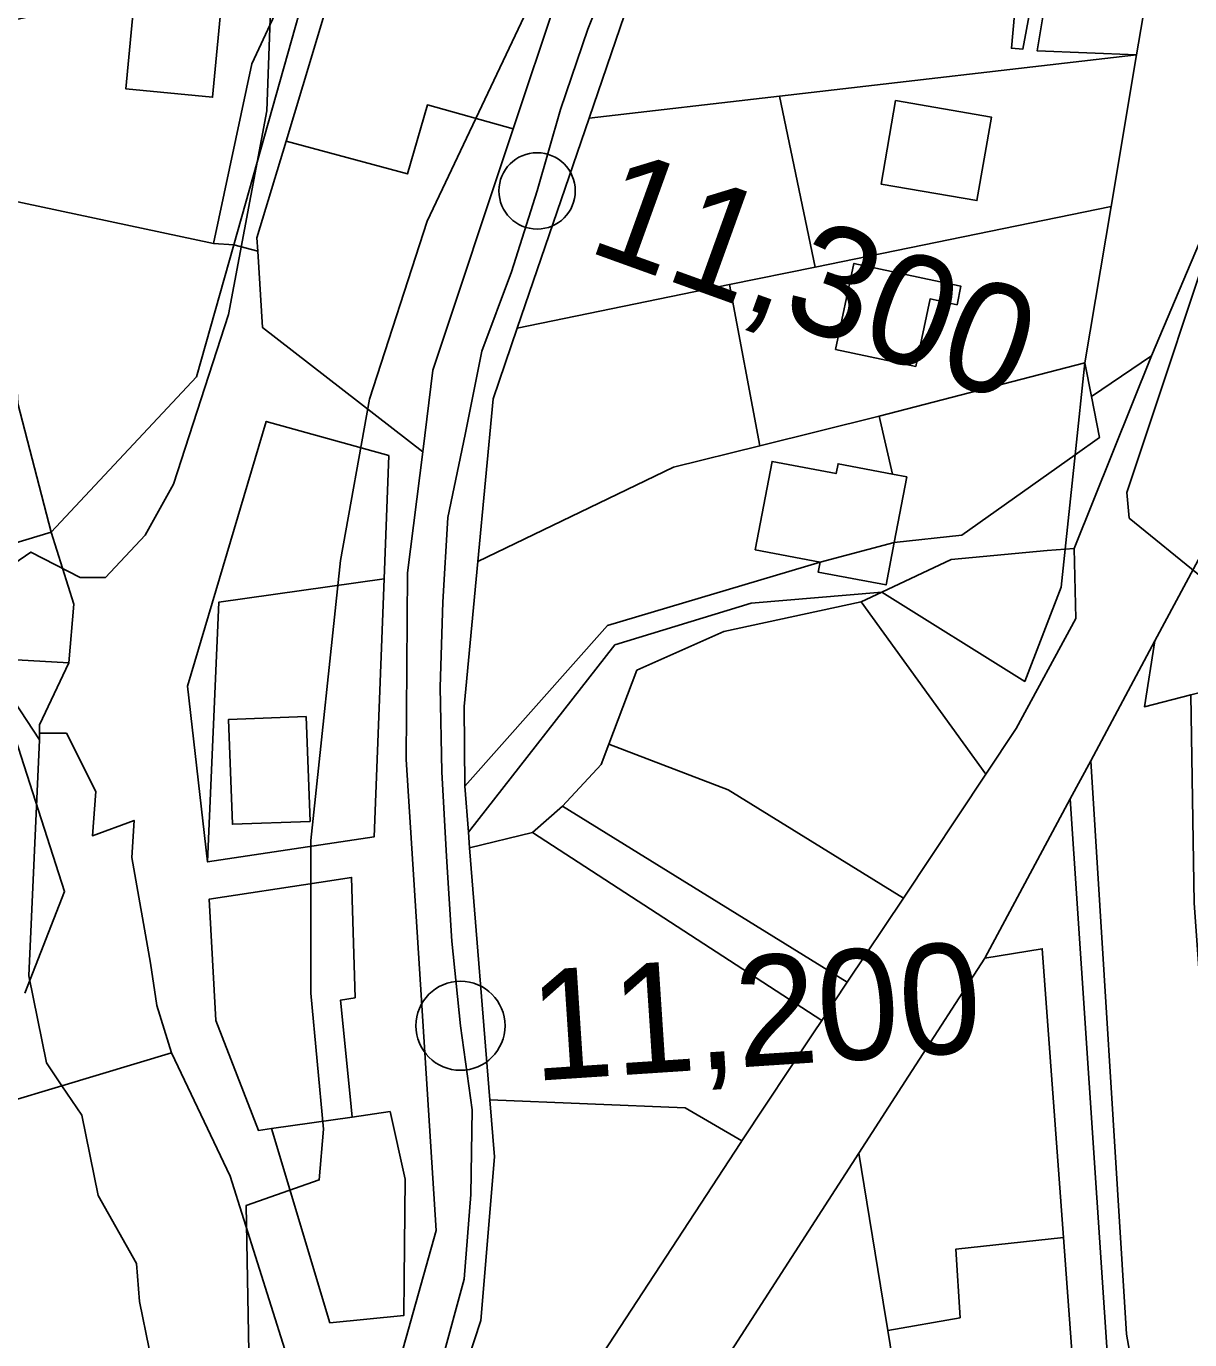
# Model space of a CAD drawing. Extents: x -510989 to -501240, y -1184665 to -1176098.
# Drawn here: x -509563.3 to -509426.3, y -1179631.8 to -1179477 of the extents above; entities that cross this region are included whole.
import ezdxf

# ---------------------------------------------------------------- set-up
doc = ezdxf.new("R2010")
doc.units = 0
for name, color, linetype in [('NAVRH_rozvodnice', 7, 'Continuous'), ('orna_puda', 7, 'Continuous'), ('ostatni_plocha_x_jina_plocha', 7, 'Continuous'), ('ostatni_plocha_x_neplodna_puda', 7, 'Continuous'), ('ostatni_plocha_x_ostatni_komunikace', 7, 'Continuous'), ('ostatni_plocha_x_silnice', 7, 'Continuous'), ('trasovani_toku', 7, 'Continuous'), ('trvaly_travni_porost', 7, 'Continuous'), ('vodni_plocha_x_vodni_tok_v_koryte_umelem', 7, 'Continuous'), ('vrstevnice_01', 7, 'Continuous'), ('vrstevnice_02', 7, 'Continuous'), ('zahrada', 7, 'Continuous'), ('zastavena_plocha_a_nadvori', 7, 'Continuous')]:
    doc.layers.add(name, color=color, linetype=linetype)

msp = doc.modelspace()

# ---------------------------------------------------------------- linework, layer by layer
at = {"layer": 'NAVRH_rozvodnice'}
msp.add_arc((-509229.64, -1179301.75), 244.6, 204.0197, 246.4643, dxfattribs=at)
at = {"layer": 'orna_puda'}
for points in [[(-509591.02, -1179507.59), (-509565.49, -1179499.64), (-509564.32, -1179521.49), (-509560.38, -1179536.66), (-509575.36, -1179541.18), (-509582.47, -1179533.78)], [(-509560.38, -1179536.66), (-509557.74, -1179545.16), (-509558.3, -1179552.05), (-509564.49, -1179551.71), (-509575.36, -1179541.18)], [(-509593.87, -1179546.25), (-509580.5, -1179542.59), (-509567.12, -1179553.04), (-509561.77, -1179561.13), (-509563.04, -1179588.93), (-509560.96, -1179599.22), (-509559.14, -1179601.9), (-509579.56, -1179608.03)], [(-509561.77, -1179560.33), (-509558.6, -1179560.33), (-509555.13, -1179567.21), (-509555.53, -1179572.44), (-509550.63, -1179570.63), (-509550.91, -1179575.01), (-509548.7, -1179587.47), (-509547.94, -1179592.46), (-509546.23, -1179598.02), (-509559.14, -1179601.9), (-509560.96, -1179599.22), (-509563.04, -1179588.93), (-509561.77, -1179561.13)], [(-509559.14, -1179601.9), (-509546.23, -1179598.02), (-509539.31, -1179612.57), (-509532.87, -1179633), (-509534.88, -1179636.13), (-509537.31, -1179638.05), (-509539.84, -1179638.96), (-509541.29, -1179634.93), (-509548.34, -1179635.59), (-509548.87, -1179632.92), (-509549.98, -1179627.33), (-509550.33, -1179622.85), (-509554.87, -1179614.83), (-509556.78, -1179605.36)], [(-509559.14, -1179601.9), (-509556.78, -1179605.36), (-509554.87, -1179614.83), (-509550.33, -1179622.85), (-509549.98, -1179627.33), (-509548.87, -1179632.92), (-509552.15, -1179633.05), (-509570.24, -1179638.57), (-509572.45, -1179639.24), (-509579.56, -1179608.03)]]:
    msp.add_lwpolyline(points, close=True, dxfattribs=at)
at = {"layer": 'ostatni_plocha_x_jina_plocha'}
for points in [[(-509437.38, -1179424.25), (-509428.83, -1179435.22), (-509429.98, -1179445.62), (-509420.63, -1179445.73), (-509416.51, -1179456.29), (-509415.8, -1179463.89), (-509415.64, -1179473.65), (-509422.82, -1179497.12), (-509430.76, -1179515.89), (-509437.85, -1179520.68), (-509438.62, -1179516.72), (-509435.52, -1179498.27), (-509432.52, -1179480.42), (-509430.81, -1179470.28), (-509431.67, -1179459.91), (-509432.55, -1179449.16), (-509436.1, -1179430.85)], [(-509462.87, -1179522.98), (-509438.62, -1179516.72), (-509439.76, -1179527.53), (-509453.12, -1179537.01), (-509461.09, -1179537.89), (-509459.61, -1179530.14), (-509461.29, -1179529.82)], [(-509443.07, -1179538.81), (-509440.93, -1179538.66), (-509441.4, -1179543.13), (-509445.7, -1179554.25), (-509462.52, -1179543.72), (-509454.35, -1179539.9)], [(-509540.65, -1179544.91), (-509521.18, -1179542.17), (-509522.33, -1179572.55), (-509541.97, -1179575.52)], [(-509530.35, -1179558.39), (-509539.5, -1179558.73), (-509539.04, -1179571.08), (-509529.9, -1179570.75)], [(-509528.88, -1179577.94), (-509525, -1179577.34), (-509524.6, -1179591.54), (-509526.32, -1179591.82), (-509525.19, -1179603.16), (-509524.95, -1179605.6), (-509534.44, -1179606.96), (-509535.96, -1179607.18), (-509540.98, -1179594.2), (-509541.79, -1179579.93)]]:
    msp.add_lwpolyline(points, close=True, dxfattribs=at)
at = {"layer": 'ostatni_plocha_x_neplodna_puda'}
for points in [[(-509520.63, -1179527.61), (-509521.18, -1179542.17), (-509540.65, -1179544.91), (-509541.97, -1179575.52), (-509544.33, -1179554.81), (-509541.42, -1179545.02), (-509535.06, -1179523.6)], [(-509431.6, -1179557.23), (-509426.15, -1179555.85), (-509425.73, -1179580.37), (-509422.43, -1179626.45), (-509424.86, -1179626.87), (-509423.03, -1179633.15), (-509416.44, -1179664.15), (-509412.44, -1179695.54), (-509408.18, -1179715.63), (-509408.79, -1179715.79), (-509409.25, -1179715.13), (-509422.11, -1179696.76), (-509433.73, -1179631.19), (-509437.92, -1179563.59), (-509430.36, -1179549.48)]]:
    msp.add_lwpolyline(points, close=True, dxfattribs=at)
at = {"layer": 'ostatni_plocha_x_ostatni_komunikace'}
for points in [[(-509528.16, -1179475.4), (-509529.78, -1179480.8), (-509532.72, -1179490.57), (-509536.16, -1179501.99), (-509536.06, -1179503.56), (-509538.89, -1179502.8), (-509528.92, -1179467.41)], [(-509532.87, -1179633), (-509539.31, -1179612.57), (-509546.23, -1179598.02), (-509547.94, -1179592.46), (-509548.7, -1179587.47), (-509550.91, -1179575.01), (-509550.63, -1179570.63), (-509555.53, -1179572.44), (-509555.13, -1179567.21), (-509558.6, -1179560.33), (-509561.77, -1179560.33), (-509561.77, -1179559.36), (-509558.3, -1179552.05), (-509557.74, -1179545.16), (-509560.38, -1179536.66), (-509543.27, -1179518.36), (-509538.89, -1179502.8), (-509536.06, -1179503.56), (-509535.5, -1179512.55), (-509516.62, -1179527.18), (-509518.41, -1179541.46), (-509518.59, -1179563.46), (-509515.06, -1179618.97), (-509523.09, -1179647.66)], [(-509564.49, -1179551.71), (-509558.3, -1179552.05), (-509561.77, -1179559.36), (-509561.77, -1179560.33), (-509561.77, -1179561.13), (-509567.12, -1179553.04)], [(-509425.07, -1179704.85), (-509428.6, -1179689.77), (-509428.63, -1179689.61), (-509433.84, -1179664.74), (-509434.99, -1179659.28), (-509436.08, -1179654.04), (-509440, -1179635.31), (-509441.14, -1179619.79), (-509443.63, -1179585.76), (-509450.4, -1179586.86), (-509440.34, -1179568.1), (-509435.87, -1179635.07), (-509424.7, -1179698.52)]]:
    msp.add_lwpolyline(points, dxfattribs=at)
for points in [[(-509430.76, -1179515.89), (-509439.86, -1179538.59), (-509440.93, -1179538.66), (-509439.76, -1179527.53), (-509436.9, -1179525.51), (-509437.85, -1179520.68)], [(-509438.62, -1179516.72), (-509437.85, -1179520.68), (-509436.9, -1179525.51), (-509439.76, -1179527.53)], [(-509520.63, -1179527.61), (-509535.06, -1179523.6), (-509541.42, -1179545.02), (-509544.33, -1179554.81), (-509541.97, -1179575.52), (-509522.33, -1179572.55), (-509521.18, -1179542.17)], [(-509439.76, -1179527.53), (-509440.93, -1179538.66), (-509443.07, -1179538.81), (-509454.35, -1179539.9), (-509462.52, -1179543.72), (-509477.94, -1179545.03), (-509493.99, -1179549.95), (-509511.24, -1179572.01), (-509511.68, -1179566.58), (-509494.84, -1179547.67), (-509469.82, -1179540.2), (-509470.04, -1179541.36), (-509462.04, -1179542.88), (-509461.09, -1179537.89), (-509453.12, -1179537.01)], [(-509440.93, -1179538.66), (-509439.86, -1179538.59), (-509439.67, -1179546.82), (-509446.71, -1179559.81), (-509450.27, -1179565.17), (-509464.99, -1179544.88), (-509462.52, -1179543.72), (-509445.7, -1179554.25), (-509441.4, -1179543.13)], [(-509464.99, -1179544.88), (-509481.16, -1179548.36), (-509491.4, -1179552.93), (-509494.68, -1179561.63), (-509495.59, -1179564.05), (-509500.16, -1179568.94), (-509503.71, -1179572.07), (-509511.1, -1179573.86), (-509511.24, -1179572.01), (-509493.99, -1179549.95), (-509477.94, -1179545.03), (-509462.52, -1179543.72)], [(-509437.92, -1179563.59), (-509433.73, -1179631.19), (-509422.11, -1179696.76), (-509409.25, -1179715.13), (-509409.73, -1179720.36), (-509413.12, -1179716.44), (-509424.7, -1179698.52), (-509435.87, -1179635.07), (-509440.34, -1179568.1)], [(-509528.88, -1179577.94), (-509541.79, -1179579.93), (-509540.98, -1179594.2), (-509535.96, -1179607.18), (-509534.44, -1179606.96), (-509527.56, -1179629.83), (-509518.84, -1179628.96), (-509518.8, -1179624.66), (-509518.7, -1179612.91), (-509520.47, -1179604.95), (-509524.95, -1179605.6), (-509525.19, -1179603.16), (-509526.32, -1179591.82), (-509524.6, -1179591.54), (-509525, -1179577.34)]]:
    msp.add_lwpolyline(points, close=True, dxfattribs=at)
at = {"layer": 'ostatni_plocha_x_silnice'}
for points in [[(-509515.75, -1179664.59), (-509479.16, -1179608.58), (-509479.04, -1179608.39), (-509470.58, -1179595.67), (-509469.61, -1179594.22), (-509466.61, -1179589.71), (-509460, -1179579.79), (-509450.27, -1179565.17), (-509446.71, -1179559.81), (-509439.67, -1179546.82), (-509439.86, -1179538.59), (-509430.76, -1179515.89), (-509422.82, -1179497.12)], [(-509424.39, -1179538.36), (-509430.36, -1179549.48), (-509437.92, -1179563.59), (-509440.34, -1179568.1), (-509450.4, -1179586.86), (-509459.38, -1179600.76), (-509465.23, -1179609.84), (-509485.81, -1179641.73)]]:
    msp.add_lwpolyline(points, dxfattribs=at)
at = {"layer": 'trasovani_toku'}
for p, q in [((-509497.18, -1179477.36), (-509493.42, -1179468.1)), ((-509500.41, -1179486.83), (-509497.18, -1179477.36)), ((-509503.15, -1179496.44), (-509500.41, -1179486.83)), ((-509506.16, -1179505.98), (-509503.15, -1179496.44)), ((-509509.68, -1179515.34), (-509506.16, -1179505.98)), ((-509511.63, -1179525.15), (-509509.68, -1179515.34)), ((-509513.67, -1179534.94), (-509511.63, -1179525.15)), ((-509514.27, -1179544.92), (-509513.67, -1179534.94)), ((-509514.58, -1179554.92), (-509514.27, -1179544.92)), ((-509514.36, -1179564.91), (-509514.58, -1179554.92)), ((-509513.84, -1179574.9), (-509514.36, -1179564.91)), ((-509513.18, -1179584.88), (-509513.84, -1179574.9)), ((-509512.18, -1179594.83), (-509513.18, -1179584.88)), ((-509510.8, -1179604.73), (-509512.18, -1179594.83)), ((-509510.97, -1179614.73), (-509510.8, -1179604.73)), ((-509511.76, -1179624.7), (-509510.97, -1179614.73)), ((-509514.36, -1179634.36), (-509511.76, -1179624.7))]:
    msp.add_line(p, q, dxfattribs=at)
for centre, radius in [((-509503.15, -1179496.44), 4.5), ((-509512.18, -1179594.83), 5.25)]:
    msp.add_circle(centre, radius, dxfattribs=at)
at = {"layer": 'trvaly_travni_porost'}
for points in [[(-509474.59, -1179485.28), (-509432.52, -1179480.42), (-509435.52, -1179498.27), (-509470.41, -1179505.43)], [(-509497.03, -1179487.87), (-509474.59, -1179485.28), (-509470.41, -1179505.43), (-509480.47, -1179507.49), (-509505.49, -1179512.62)], [(-509460.92, -1179485.8), (-509462.62, -1179495.64), (-509451.33, -1179497.59), (-509449.63, -1179487.75)], [(-509470.41, -1179505.43), (-509435.52, -1179498.27), (-509438.62, -1179516.72), (-509462.87, -1179522.98), (-509476.9, -1179526.47), (-509480.47, -1179507.49)], [(-509456.4, -1179507), (-509465.82, -1179504.99), (-509467.98, -1179515.12), (-509458.55, -1179517.12), (-509456.86, -1179509.18), (-509453.68, -1179509.86), (-509453.21, -1179507.68)], [(-509505.49, -1179512.62), (-509480.47, -1179507.49), (-509476.9, -1179526.47), (-509487.1, -1179529), (-509510.13, -1179540.1), (-509508.33, -1179520.93)]]:
    msp.add_lwpolyline(points, close=True, dxfattribs=at)
at = {"layer": 'vodni_plocha_x_vodni_tok_v_koryte_umelem'}
for points in [[(-509488.7, -1179463.48), (-509497.03, -1179487.87), (-509505.49, -1179512.62), (-509508.33, -1179520.93), (-509510.13, -1179540.1), (-509511.73, -1179557.2), (-509511.68, -1179566.58), (-509511.24, -1179572.01), (-509511.1, -1179573.86), (-509508.7, -1179603.55), (-509508.15, -1179610.29), (-509509.79, -1179629.55), (-509516.16, -1179648.98)], [(-509523.09, -1179647.66), (-509515.06, -1179618.97), (-509518.59, -1179563.46), (-509518.41, -1179541.46), (-509516.62, -1179527.18), (-509515.42, -1179517.57), (-509505.95, -1179489.11), (-509500.91, -1179473.98)]]:
    msp.add_lwpolyline(points, dxfattribs=at)
at = {"layer": 'vrstevnice_01'}
msp.add_lwpolyline([(-509571.31, -1179275), (-509558.41, -1179283), (-509545.81, -1179295), (-509539.09, -1179309), (-509537, -1179325), (-509545.59, -1179368), (-509546.41, -1179378), (-509544.41, -1179407), (-509539.81, -1179428), (-509534.5, -1179474), (-509535, -1179487), (-509539.5, -1179511), (-509546, -1179531), (-509549.31, -1179537), (-509554, -1179542), (-509557, -1179542), (-509562.81, -1179539), (-509570.09, -1179544), (-509558.81, -1179579), (-509563.5, -1179591)], dxfattribs=at)
at = {"layer": 'vrstevnice_02'}
for points in [[(-509529.81, -1179591), (-509529.81, -1179573), (-509526.31, -1179540), (-509522.91, -1179521), (-509516.09, -1179500), (-509498.59, -1179463)], [(-509420.41, -1179467), (-509420, -1179484), (-509421.69, -1179496), (-509433.69, -1179532), (-509433.41, -1179535), (-509424.81, -1179542), (-509405.19, -1179713), (-509393.19, -1179727), (-509369, -1179750), (-509360, -1179756), (-509336.5, -1179767), (-509286.09, -1179784), (-509270.41, -1179790), (-509248.69, -1179806), (-509243.81, -1179811), (-509236.69, -1179822), (-509226, -1179847), (-509206.91, -1179908), (-509194.81, -1179933), (-509161.59, -1179995), (-509140.69, -1180027)], [(-509566.5, -1179761), (-509561.91, -1179743), (-509549.91, -1179717), (-509543.41, -1179698), (-509536.69, -1179657), (-509537.41, -1179616), (-509528.81, -1179613), (-509528.31, -1179607), (-509529.81, -1179591)]]:
    msp.add_lwpolyline(points, dxfattribs=at)
at = {"layer": 'zahrada'}
for points in [[(-509481.95, -1179450.97), (-509434.33, -1179449.23), (-509440.51, -1179453.67), (-509440.61, -1179451.54), (-509450.35, -1179451.99), (-509450.06, -1179458.23), (-509448.61, -1179458.16), (-509448.36, -1179463.5), (-509450.81, -1179463.61), (-509450.44, -1179471.73), (-509448.86, -1179471.66), (-509448.68, -1179475.73), (-509446.91, -1179475.65), (-509447.28, -1179479.62), (-509445.93, -1179479.75), (-509444.61, -1179472.73), (-509443.04, -1179472.81), (-509444.24, -1179479.92), (-509432.52, -1179480.42), (-509474.59, -1179485.28), (-509497.03, -1179487.87), (-509488.7, -1179463.48)], [(-509530.37, -1179467.74), (-509528.92, -1179467.41), (-509538.89, -1179502.8), (-509541.27, -1179502.62), (-509536.77, -1179481.46), (-509531.87, -1179470.96)], [(-509531.87, -1179470.96), (-509536.77, -1179481.46), (-509541.27, -1179502.62), (-509565.61, -1179497.44), (-509566.71, -1179476.72), (-509550.53, -1179473.19), (-509551.6, -1179484.43), (-509541.39, -1179485.41), (-509540.16, -1179472.58), (-509545.43, -1179472.08), (-509532.92, -1179469.34)], [(-509516.07, -1179486.31), (-509505.95, -1179489.11), (-509515.42, -1179517.57), (-509516.62, -1179527.18), (-509535.5, -1179512.55), (-509536.06, -1179503.56), (-509536.16, -1179501.99), (-509532.72, -1179490.57), (-509518.43, -1179494.44)], [(-509565.49, -1179499.64), (-509565.61, -1179497.44), (-509541.27, -1179502.62), (-509538.89, -1179502.8), (-509543.27, -1179518.36), (-509560.38, -1179536.66), (-509564.32, -1179521.49)], [(-509462.87, -1179522.98), (-509461.29, -1179529.82), (-509467.7, -1179528.6), (-509467.92, -1179529.75), (-509475.46, -1179528.32), (-509477.45, -1179538.74), (-509469.82, -1179540.2), (-509494.84, -1179547.67), (-509511.68, -1179566.58), (-509511.73, -1179557.2), (-509510.13, -1179540.1), (-509487.1, -1179529), (-509476.9, -1179526.47)], [(-509388.38, -1179525.52), (-509397.63, -1179529.12), (-509416.07, -1179536.3), (-509415.12, -1179538.74), (-509419.1, -1179540.29), (-509414.21, -1179552.84), (-509426.15, -1179555.85), (-509431.6, -1179557.23), (-509430.36, -1179549.48), (-509424.39, -1179538.36)], [(-509481.16, -1179548.36), (-509464.99, -1179544.88), (-509450.27, -1179565.17), (-509460, -1179579.79), (-509480.63, -1179567.04), (-509494.68, -1179561.63), (-509491.4, -1179552.93)], [(-509503.71, -1179572.07), (-509500.16, -1179568.94), (-509486.89, -1179577.16), (-509466.61, -1179589.71), (-509469.61, -1179594.22)], [(-509508.7, -1179603.55), (-509485.72, -1179604.49), (-509479.04, -1179608.39), (-509479.16, -1179608.58), (-509515.75, -1179664.59), (-509516.89, -1179659.78), (-509516.16, -1179648.98), (-509509.79, -1179629.55), (-509508.15, -1179610.29)], [(-509465.23, -1179609.84), (-509462.37, -1179627.4), (-509461.82, -1179630.75), (-509459.7, -1179643.79), (-509481.51, -1179653.17), (-509485.81, -1179641.73)], [(-509453.82, -1179621.18), (-509441.14, -1179619.79), (-509440, -1179635.31), (-509450.46, -1179639.81), (-509452.79, -1179640.82), (-509459.7, -1179643.79), (-509461.82, -1179630.75), (-509453.31, -1179629.25)]]:
    msp.add_lwpolyline(points, close=True, dxfattribs=at)
at = {"layer": 'zastavena_plocha_a_nadvori'}
for points in [[(-509434.33, -1179449.23), (-509432.55, -1179449.16), (-509431.67, -1179459.91), (-509430.81, -1179470.28), (-509432.52, -1179480.42), (-509444.24, -1179479.92), (-509443.04, -1179472.81), (-509444.61, -1179472.73), (-509445.93, -1179479.75), (-509447.28, -1179479.62), (-509446.91, -1179475.65), (-509448.68, -1179475.73), (-509448.86, -1179471.66), (-509450.44, -1179471.73), (-509450.81, -1179463.61), (-509448.36, -1179463.5), (-509448.61, -1179458.16), (-509450.06, -1179458.23), (-509450.35, -1179451.99), (-509440.61, -1179451.54), (-509440.51, -1179453.67)], [(-509517.53, -1179457.96), (-509518.97, -1179462.92), (-509510.01, -1179465.54), (-509510.96, -1179468.8), (-509511.47, -1179470.54), (-509500.91, -1179473.98), (-509505.95, -1179489.11), (-509516.07, -1179486.31), (-509518.43, -1179494.44), (-509532.72, -1179490.57), (-509529.78, -1179480.8), (-509528.16, -1179475.4), (-509526.33, -1179469.33), (-509525.01, -1179464.94), (-509523.46, -1179461.62), (-509521.24, -1179456.88)], [(-509545.43, -1179472.08), (-509540.16, -1179472.58), (-509541.39, -1179485.41), (-509551.6, -1179484.43), (-509550.53, -1179473.19)], [(-509460.92, -1179485.8), (-509449.63, -1179487.75), (-509451.33, -1179497.59), (-509462.62, -1179495.64)], [(-509456.4, -1179507), (-509453.21, -1179507.68), (-509453.68, -1179509.86), (-509456.86, -1179509.18), (-509458.55, -1179517.12), (-509467.98, -1179515.12), (-509465.82, -1179504.99)], [(-509467.7, -1179528.6), (-509461.29, -1179529.82), (-509459.61, -1179530.14), (-509461.09, -1179537.89), (-509469.82, -1179540.2), (-509477.45, -1179538.74), (-509475.46, -1179528.32), (-509467.92, -1179529.75)], [(-509469.82, -1179540.2), (-509461.09, -1179537.89), (-509462.04, -1179542.88), (-509470.04, -1179541.36)], [(-509530.35, -1179558.39), (-509529.9, -1179570.75), (-509539.04, -1179571.08), (-509539.5, -1179558.73)], [(-509495.59, -1179564.05), (-509494.68, -1179561.63), (-509480.63, -1179567.04), (-509460, -1179579.79), (-509466.61, -1179589.71), (-509486.89, -1179577.16), (-509500.16, -1179568.94)], [(-509503.71, -1179572.07), (-509469.61, -1179594.22), (-509470.58, -1179595.67), (-509479.04, -1179608.39), (-509485.72, -1179604.49), (-509508.7, -1179603.55), (-509511.1, -1179573.86)], [(-509450.4, -1179586.86), (-509443.63, -1179585.76), (-509441.14, -1179619.79), (-509453.82, -1179621.18), (-509453.31, -1179629.25), (-509461.82, -1179630.75), (-509462.37, -1179627.4), (-509465.23, -1179609.84), (-509459.38, -1179600.76)], [(-509520.47, -1179604.95), (-509518.7, -1179612.91), (-509518.8, -1179624.66), (-509518.84, -1179628.96), (-509527.56, -1179629.83), (-509534.44, -1179606.96), (-509524.95, -1179605.6)]]:
    msp.add_lwpolyline(points, close=True, dxfattribs=at)

# ---------------------------------------------------------------- texts
at = {"layer": 'trasovani_toku'}
for s, rotation, p in [('11,300', 340.1699, (-509497.49, -1179503.46)), ('11,200', 3.7656, (-509503.53, -1179601.34))]:
    msp.add_text(s, height=13, rotation=rotation, dxfattribs=at).set_placement(p)

doc.saveas('drawing.dxf')
